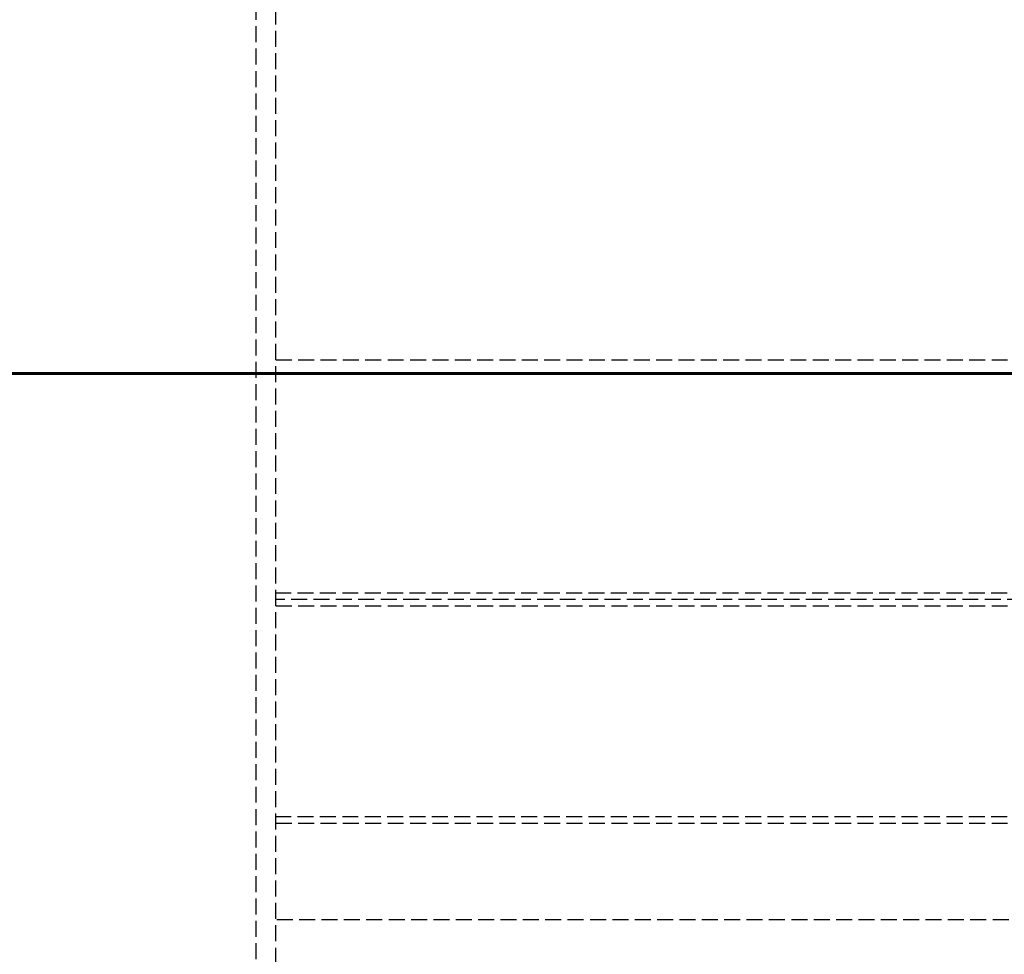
# Model space of a CAD drawing. Header units: millimetres. Extents: x -50096 to 615650, y 194565 to 243945.
# Tile 266 of 354: x 255094 to 255402, y 221077 to 221369. Entities that reach past the tile are written whole.
import ezdxf

# ---------------------------------------------------------------- set-up
doc = ezdxf.new("R2010")
doc.units = ezdxf.units.MM
doc.linetypes.add('ГТО-1 Пунктир', pattern=[7, 5, -2])
for name, color, linetype, lineweight in [('ГТО-2_Бетон_060', 3, 'Continuous', 60), ('ГТО-2_Размеры_035', 2, 'Continuous', 35), ('ОГОС_Пунктир_025', 151, 'ГТО-1 Пунктир', 25)]:
    doc.layers.add(name, color=color, linetype=linetype, lineweight=lineweight)

# ---------------------------------------------------------------- blocks, each defined once
blk = doc.blocks.new('ОГСО_Затвор_План')
at = {"layer": 'ОГОС_Пунктир_025'}
for p, q in [((-800.92, -253.61), (-800.92, -995)), ((-794.62, -995), (-794.62, -253.61)), ((1142.2, -473), (-794.62, -473)), ((1140.2, -475), (-794.62, -475)), ((-794.62, -477), (1142.2, -477)), ((1142.2, -543), (-794.62, -543)), ((981.7, -575.26), (-794.62, -575.26))]:
    blk.add_line(p, q, dxfattribs=at)
for points in [[(-794.62, -400), (-110.3, -400)], [(-794.62, -545), (1140.2, -545), (1142.2, -543), (1142.2, -477), (1140.2, -475), (-794.62, -475)]]:
    blk.add_lwpolyline(points, dxfattribs=at)
blk = doc.blocks.new('A$C1AA538EC')
at = {"layer": 'ГТО-2_Размеры_035', "rotation": 0.0001303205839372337}
blk.add_blockref('ОГСО_Затвор_План', (0, -11100.09), dxfattribs=at)

msp = doc.modelspace()

# ---------------------------------------------------------------- linework, layer by layer
at = {"layer": 'ГТО-2_Бетон_060', "elevation": 0}
msp.add_lwpolyline([(254468.45, 223758.39), (257468.45, 223758.39), (257468.45, 221258.39), (254468.45, 221258.39), (254468.45, 223758.39)], dxfattribs=at)

# ---------------------------------------------------------------- block references
at = {"layer": 'ГТО-2_Размеры_035'}
msp.add_blockref('A$C1AA538EC', (255968.45, 232762.78), dxfattribs=at)

doc.saveas('drawing.dxf')
